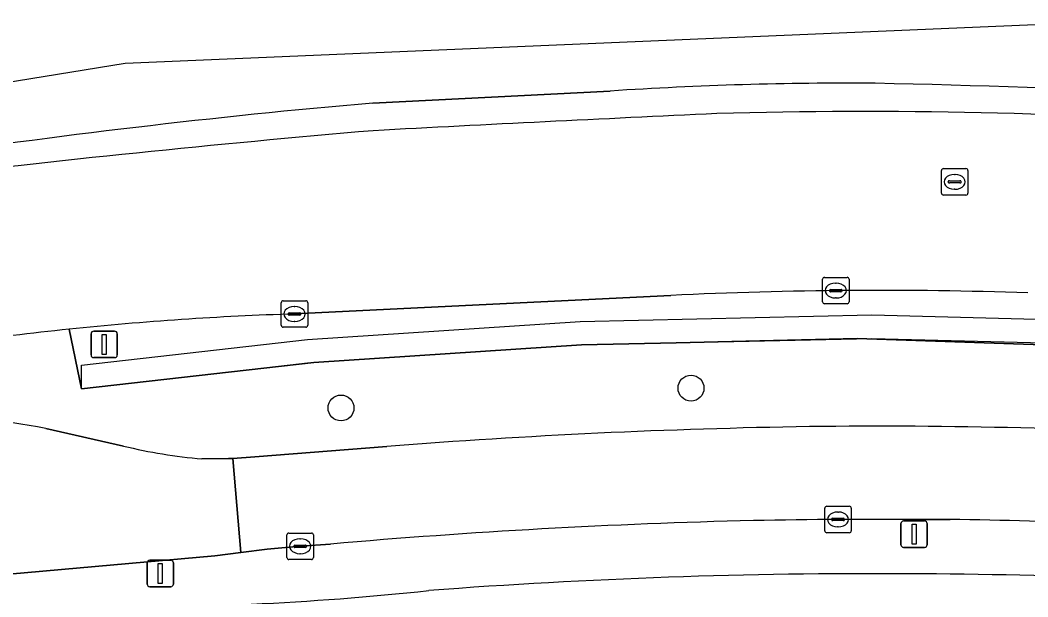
# Model space of a CAD drawing. Extents: x 160856 to 161310, y 384024 to 384878.
# Drawn here: x 160979.67 to 161017.77, y 384856.21 to 384878 of the extents above; entities that cross this region are included whole.
import ezdxf

# ---------------------------------------------------------------- set-up
doc = ezdxf.new("R2010")
doc.units = 0
for name, color, linetype in [('IMGEO_Berm_gesloten', 7, 'Continuous'), ('IMGEO_Berm_groen', 7, 'Continuous'), ('IMGEO_Boom', 7, 'Continuous'), ('IMGEO_Erf', 7, 'Continuous'), ('IMGEO_Groenvoorziening', 7, 'Continuous'), ('IMGEO_Hek', 7, 'Continuous'), ('IMGEO_Kolk', 7, 'Continuous'), ('IMGEO_Lichtmast', 7, 'Continuous'), ('IMGEO_Rijbaan_lokaal_gesloten', 7, 'Continuous'), ('IMGEO_Rijbaan_lokaal_open', 7, 'Continuous'), ('IMGEO_Rijbaan_regionaal_gesloten', 7, 'Continuous'), ('IMGEO_Rioolput', 7, 'Continuous'), ('IMGEO_Voetpad_open', 7, 'Continuous')]:
    doc.layers.add(name, color=color, linetype=linetype)

msp = doc.modelspace()

# ---------------------------------------------------------------- linework, layer by layer
at = {"layer": 'IMGEO_Berm_gesloten'}
msp.add_lwpolyline([(161001.98, 384875.324), (160993.007, 384874.871)], dxfattribs=at)
for centre, radius, start, end in [((161010.961, 384739.641), 135.98, 89.5656, 93.78695), ((161004.21, 384493.868), 381.828, 85.38058, 88.83215), ((161018.716, 384580.467), 295.524, 94.99074, 98.48467), ((161079.454, 383262.35), 1613.792, 92.608505, 93.07009), ((161011.684, 384674.533), 200.018, 85.90136, 91.62611), ((161038.681, 384341.606), 534.175, 94.90328, 96.83183)]:
    msp.add_arc(centre, radius, start, end, dxfattribs=at)
at = {"layer": 'IMGEO_Berm_groen'}
for points in [[(161004.265, 384867.602), (160990.044, 384866.901)], [(160981.521, 384866.326), (160981.991, 384864.071), (160990.773, 384865.065), (161000.898, 384865.73), (161004.471, 384865.812), (161011.319, 384865.968), (161017.96, 384865.751), (161025.688, 384865.462), (161025.482, 384862.246)]]:
    msp.add_lwpolyline(points, dxfattribs=at)
for centre, radius, start, end in [((161012.161, 384704.853), 162.94, 88.0289, 92.77747), ((160993.82, 384747.475), 119.486, 91.81103, 95.90814)]:
    msp.add_arc(centre, radius, start, end, dxfattribs=at)
at = {"layer": 'IMGEO_Boom'}
for centre in [(161005.032, 384864.1), (160991.802, 384863.35)]:
    msp.add_circle(centre, 0.489, dxfattribs=at)
at = {"layer": 'IMGEO_Erf'}
for centre, radius, start, end in [((161011.95, 384634.498), 222.59, 89.66467, 94.33505), ((161012.709, 384657.473), 199.611, 87.4238, 89.84381), ((160983.054, 384970.09), 114.279, 272.68326, 276.0633)]:
    msp.add_arc(centre, radius, start, end, dxfattribs=at)
at = {"layer": 'IMGEO_Groenvoorziening'}
for points in [[(161025.482, 384862.246), (161025.688, 384865.462), (161017.96, 384865.751), (161011.319, 384865.968), (161004.471, 384865.812), (161000.898, 384865.73), (160990.773, 384865.065), (160981.991, 384864.071), (160981.521, 384866.326)], [(160980.639, 384862.577), (160983.586, 384861.91)], [(160986.546, 384861.427), (160987.545, 384861.435), (160987.71, 384861.445), (160988.544, 384861.498), (160993.533, 384861.898)]]:
    msp.add_lwpolyline(points, dxfattribs=at)
for centre, radius, start, end in [((160993.778, 384748.128), 118.832, 95.92032, 100.04016), ((160973.05, 384822.557), 40.733, 79.2629, 86.3831), ((161013.796, 384600.097), 262.584, 90.93576, 94.42586), ((161012.113, 384647.526), 215.135, 86.43729, 90.69386), ((160988.221, 384881.004), 19.649, 256.3554, 265.1094)]:
    msp.add_arc(centre, radius, start, end, dxfattribs=at)
at = {"layer": 'IMGEO_Hek'}
for points in [[(160981.991, 384864.071), (160981.991, 384864.963), (160990.538, 384865.942), (161000.837, 384866.621), (161011.863, 384866.872), (161023.361, 384866.572), (161034.743, 384865.752), (161045.874, 384864.511), (161070.2, 384861.176), (161078.924, 384859.65), (161087.515, 384857.461), (161095.594, 384855.909)], [(160981.991, 384864.071), (160990.538, 384865.05), (161000.837, 384865.729), (161011.863, 384865.98), (161023.361, 384865.68), (161034.743, 384864.86), (161045.874, 384863.619), (161070.2, 384860.284), (161078.924, 384858.758), (161087.515, 384856.569), (161095.594, 384855.017)]]:
    msp.add_lwpolyline(points, dxfattribs=at)
at = {"layer": 'IMGEO_Kolk'}
for p, q in [((161010.004, 384867.359), (161010.004, 384868.211)), ((161010.079, 384868.285), (161010.931, 384868.285)), ((161011.005, 384868.211), (161011.005, 384867.359)), ((161010.306, 384867.828), (161010.704, 384867.828)), ((161010.492, 384868.065), (161010.517, 384868.065)), ((161010.263, 384867.779), (161010.263, 384867.791)), ((161010.701, 384867.742), (161010.303, 384867.742)), ((161010.515, 384867.505), (161010.49, 384867.505)), ((161010.747, 384867.791), (161010.747, 384867.779)), ((160989.543, 384866.475), (160989.543, 384867.327)), ((160989.618, 384867.401), (160990.47, 384867.401)), ((160990.031, 384867.181), (160990.056, 384867.181)), ((160990.544, 384867.327), (160990.544, 384866.475)), ((161010.931, 384867.285), (161010.079, 384867.285)), ((160989.802, 384866.895), (160989.802, 384866.907)), ((160990.24, 384866.858), (160989.842, 384866.858)), ((160989.845, 384866.944), (160990.243, 384866.944)), ((160990.286, 384866.907), (160990.286, 384866.895)), ((160990.47, 384866.401), (160989.618, 384866.401)), ((160990.054, 384866.621), (160990.029, 384866.621)), ((161010.089, 384858.711), (161010.089, 384859.563)), ((161010.164, 384859.637), (161011.016, 384859.637)), ((161011.09, 384859.563), (161011.09, 384858.711)), ((161010.348, 384859.131), (161010.348, 384859.143)), ((161010.786, 384859.094), (161010.388, 384859.094)), ((161010.391, 384859.18), (161010.789, 384859.18)), ((161010.577, 384859.417), (161010.602, 384859.417)), ((161010.832, 384859.143), (161010.832, 384859.131)), ((161010.6, 384858.857), (161010.575, 384858.857)), ((160989.759, 384857.698), (160989.759, 384858.55)), ((160989.834, 384858.624), (160990.686, 384858.624)), ((160990.247, 384858.404), (160990.272, 384858.404)), ((160990.76, 384858.55), (160990.76, 384857.698)), ((161011.016, 384858.637), (161010.164, 384858.637)), ((160990.018, 384858.118), (160990.018, 384858.13)), ((160990.456, 384858.081), (160990.058, 384858.081)), ((160990.061, 384858.167), (160990.459, 384858.167)), ((160990.502, 384858.13), (160990.502, 384858.118)), ((160990.686, 384857.624), (160989.834, 384857.624)), ((160990.27, 384857.844), (160990.245, 384857.844))]:
    msp.add_line(p, q, dxfattribs=at)
for points in [[(161010.004, 384867.359), (161010.004, 384868.211)], [(161010.079, 384868.285), (161010.931, 384868.285)], [(161011.005, 384868.211), (161011.005, 384867.359)], [(160989.543, 384866.475), (160989.543, 384867.327)], [(160989.618, 384867.401), (160990.47, 384867.401)], [(160990.544, 384867.327), (160990.544, 384866.475)], [(161010.931, 384867.285), (161010.079, 384867.285)], [(160990.47, 384866.401), (160989.618, 384866.401)], [(161010.089, 384858.711), (161010.089, 384859.563)], [(161010.164, 384859.637), (161011.016, 384859.637)], [(161011.09, 384859.563), (161011.09, 384858.711)], [(160989.759, 384857.698), (160989.759, 384858.55)], [(160989.834, 384858.624), (160990.686, 384858.624)], [(160990.76, 384858.55), (160990.76, 384857.698)], [(161011.016, 384858.637), (161010.164, 384858.637)], [(160990.686, 384857.624), (160989.834, 384857.624)]]:
    msp.add_lwpolyline(points, dxfattribs=at)
for centre, radius, start, end in [((161010.081, 384868.209), 0.0765, 91.552, 178.448), ((161010.081, 384868.209), 0.0765, 91.552, 178.448), ((161010.929, 384868.209), 0.0765, 1.552, 88.448), ((161010.929, 384868.209), 0.0765, 1.552, 88.448), ((161010.303, 384867.788), 0.0403, 85.8775, 175.7526), ((161010.708, 384867.79), 0.0386, 1.7309, 96.639), ((161010.3, 384867.778), 0.0366, 178.938, 274.7102), ((161010.704, 384867.785), 0.043, 264.8664, 352.4533), ((160989.62, 384867.325), 0.0765, 91.552, 178.448), ((160989.62, 384867.325), 0.0765, 91.552, 178.448), ((160990.468, 384867.325), 0.0765, 1.552, 88.448), ((160990.468, 384867.325), 0.0765, 1.552, 88.448), ((161010.081, 384867.361), 0.0765, 181.552, 268.448), ((161010.081, 384867.361), 0.0765, 181.552, 268.448), ((161010.929, 384867.361), 0.0765, 271.552, 358.448), ((161010.929, 384867.361), 0.0765, 271.552, 358.448), ((160989.842, 384866.904), 0.0403, 85.8775, 175.7526), ((160989.839, 384866.894), 0.0366, 178.938, 274.7102), ((160990.243, 384866.901), 0.043, 264.8664, 352.4533), ((160990.247, 384866.906), 0.0386, 1.7309, 96.639), ((160989.62, 384866.477), 0.0765, 181.552, 268.448), ((160989.62, 384866.477), 0.0765, 181.552, 268.448), ((160990.468, 384866.477), 0.0765, 271.552, 358.448), ((160990.468, 384866.477), 0.0765, 271.552, 358.448), ((161010.166, 384859.561), 0.0765, 91.552, 178.448), ((161010.166, 384859.561), 0.0765, 91.552, 178.448), ((161011.014, 384859.561), 0.0765, 1.552, 88.448), ((161011.014, 384859.561), 0.0765, 1.552, 88.448), ((161010.388, 384859.14), 0.0403, 85.8775, 175.7526), ((161010.385, 384859.13), 0.0366, 178.938, 274.7102), ((161010.789, 384859.137), 0.043, 264.8664, 352.4533), ((161010.793, 384859.142), 0.0386, 1.7309, 96.639), ((161010.166, 384858.713), 0.0765, 181.552, 268.448), ((161010.166, 384858.713), 0.0765, 181.552, 268.448), ((161011.014, 384858.713), 0.0765, 271.552, 358.448), ((161011.014, 384858.713), 0.0765, 271.552, 358.448), ((160989.836, 384858.548), 0.0765, 91.552, 178.448), ((160989.836, 384858.548), 0.0765, 91.552, 178.448), ((160990.684, 384858.548), 0.0765, 1.552, 88.448), ((160990.684, 384858.548), 0.0765, 1.552, 88.448), ((160990.058, 384858.127), 0.0403, 85.8775, 175.7526), ((160990.055, 384858.117), 0.0366, 178.938, 274.7102), ((160990.459, 384858.124), 0.043, 264.8664, 352.4533), ((160990.463, 384858.129), 0.0386, 1.7309, 96.639), ((160989.836, 384857.7), 0.0765, 181.552, 268.448), ((160989.836, 384857.7), 0.0765, 181.552, 268.448), ((160990.684, 384857.7), 0.0765, 271.552, 358.448), ((160990.684, 384857.7), 0.0765, 271.552, 358.448)]:
    msp.add_arc(centre, radius, start, end, dxfattribs=at)
for centre, major_axis, ratio, start_param, end_param in [((161010.491, 384867.785), (-0.387, 0.002), 0.722429, 4.712389, 7.853982), ((161010.516, 384867.785), (-0.39, 0.002), 0.717154, 1.570796, 4.712389), ((160990.03, 384866.901), (-0.387, 0.002), 0.722429, 4.712389, 7.853982), ((160990.055, 384866.901), (-0.39, 0.002), 0.717154, 1.570796, 4.712389), ((161010.576, 384859.137), (-0.387, 0.002), 0.722429, 4.712389, 7.853982), ((161010.601, 384859.137), (-0.39, 0.002), 0.717154, 1.570796, 4.712389), ((160990.246, 384858.124), (-0.387, 0.002), 0.722429, 4.712389, 7.853982), ((160990.271, 384858.124), (-0.39, 0.002), 0.717154, 1.570796, 4.712389)]:
    msp.add_ellipse(centre, major_axis=major_axis, ratio=ratio, start_param=start_param, end_param=end_param, dxfattribs=at)
at = {"layer": 'IMGEO_Lichtmast'}
for p, q in [((160982.354, 384865.351), (160982.354, 384866.151)), ((160982.354, 384866.151), (160982.354, 384865.351)), ((160982.454, 384866.251), (160983.244, 384866.251)), ((160983.244, 384866.251), (160982.454, 384866.251)), ((160983.344, 384866.151), (160983.344, 384865.351)), ((160983.344, 384865.351), (160983.344, 384866.151)), ((160983.244, 384865.251), (160982.454, 384865.251)), ((160982.454, 384865.251), (160983.244, 384865.251)), ((161013.068, 384859.08), (161013.858, 384859.08)), ((161013.858, 384859.08), (161013.068, 384859.08)), ((161012.968, 384858.18), (161012.968, 384858.98)), ((161012.968, 384858.98), (161012.968, 384858.18)), ((161013.958, 384858.98), (161013.958, 384858.18)), ((161013.958, 384858.18), (161013.958, 384858.98)), ((161013.858, 384858.08), (161013.068, 384858.08)), ((161013.068, 384858.08), (161013.858, 384858.08)), ((160984.574, 384857.596), (160985.364, 384857.596)), ((160985.364, 384857.596), (160984.574, 384857.596)), ((160984.474, 384856.696), (160984.474, 384857.496)), ((160984.474, 384857.496), (160984.474, 384856.696)), ((160985.464, 384857.496), (160985.464, 384856.696)), ((160985.464, 384856.696), (160985.464, 384857.496)), ((160985.364, 384856.596), (160984.574, 384856.596)), ((160984.574, 384856.596), (160985.364, 384856.596))]:
    msp.add_line(p, q, dxfattribs=at)
for points in [[(160982.774, 384866.126), (160982.924, 384866.126), (160982.924, 384865.376), (160982.774, 384865.376), (160982.774, 384866.126)], [(161013.388, 384858.955), (161013.538, 384858.955), (161013.538, 384858.205), (161013.388, 384858.205), (161013.388, 384858.955)], [(160984.894, 384857.471), (160985.044, 384857.471), (160985.044, 384856.721), (160984.894, 384856.721), (160984.894, 384857.471)]]:
    msp.add_lwpolyline(points, dxfattribs=at)
for centre, start, end in [((160982.454, 384866.151), 90, 180), ((160982.454, 384866.151), 90, 180), ((160983.244, 384866.151), 0, 90), ((160983.244, 384866.151), 360, 90), ((160982.454, 384865.351), 180, 270), ((160982.454, 384865.351), 180, 270), ((160983.244, 384865.351), 270, 0), ((160983.244, 384865.351), 270, 0), ((161013.068, 384858.98), 90, 180), ((161013.068, 384858.98), 90, 180), ((161013.858, 384858.98), 0, 90), ((161013.858, 384858.98), 360, 90), ((161013.068, 384858.18), 180, 270), ((161013.068, 384858.18), 180, 270), ((161013.858, 384858.18), 270, 0), ((161013.858, 384858.18), 270, 0), ((160984.574, 384857.496), 90, 180), ((160984.574, 384857.496), 90, 180), ((160985.364, 384857.496), 0, 90), ((160985.364, 384857.496), 360, 90), ((160984.574, 384856.696), 180, 270), ((160984.574, 384856.696), 180, 270), ((160985.364, 384856.696), 270, 0), ((160985.364, 384856.696), 270, 0)]:
    msp.add_arc(centre, 0.1, start, end, dxfattribs=at)
at = {"layer": 'IMGEO_Rijbaan_lokaal_gesloten'}
for points in [[(160993.533, 384861.898), (160988.544, 384861.498), (160987.71, 384861.445)], [(160987.71, 384861.445), (160988.016, 384857.886), (160989.011, 384858.012), (160990.26, 384858.124), (160991.411, 384858.209)], [(161013.834, 384859.133), (161014.824, 384859.14)]]:
    msp.add_lwpolyline(points, dxfattribs=at)
for centre, radius, start, end in [((161013.796, 384600.097), 262.584, 90.93576, 94.42586), ((161012.113, 384647.526), 215.135, 86.43729, 90.69386), ((161013.715, 384601.04), 258.135, 91.40321, 94.95685), ((161011.923, 384624.914), 234.226, 89.53258, 91.10799), ((161011.371, 384640.8), 218.367, 85.94261, 89.09403)]:
    msp.add_arc(centre, radius, start, end, dxfattribs=at)
at = {"layer": 'IMGEO_Rijbaan_lokaal_open'}
for points in [[(160983.586, 384861.91), (160980.639, 384862.577)], [(160979.261, 384857.069), (160987.031, 384857.761), (160988.016, 384857.886), (160987.71, 384861.445)], [(160987.71, 384861.445), (160987.545, 384861.435), (160986.546, 384861.427)]]:
    msp.add_lwpolyline(points, dxfattribs=at)
for centre, radius, start, end in [((160973.05, 384822.557), 40.733, 79.2629, 86.3831), ((160988.221, 384881.004), 19.649, 256.3554, 265.1094)]:
    msp.add_arc(centre, radius, start, end, dxfattribs=at)
at = {"layer": 'IMGEO_Rijbaan_regionaal_gesloten'}
for points in [[(161159.494, 384865.813), (161169.487, 384866.328), (161180.477, 384866.898), (161204.609, 384868.254), (161229.619, 384869.602), (161254.541, 384870.979), (161254.166, 384874.428), (161167.157, 384868.815), (161117.456, 384869.429), (161022.134, 384878.002), (161020.709, 384877.941), (160983.645, 384876.362), (160971.848, 384874.449), (160909.879, 384864.4), (160874.71, 384856.965)], [(160993.007, 384874.871), (161001.98, 384875.324)], [(160990.044, 384866.901), (161004.265, 384867.602)]]:
    msp.add_lwpolyline(points, dxfattribs=at)
for centre, radius, start, end in [((161010.961, 384739.641), 135.98, 89.5656, 93.78695), ((161004.21, 384493.868), 381.828, 85.38058, 88.83215), ((161018.716, 384580.467), 295.524, 94.99074, 98.48467), ((161079.454, 383262.35), 1613.792, 92.608505, 93.07009), ((161011.684, 384674.533), 200.018, 85.90136, 91.62611), ((161038.681, 384341.606), 534.175, 94.90328, 96.83183), ((161012.161, 384704.853), 162.94, 88.0289, 92.77747), ((160993.82, 384747.475), 119.486, 91.81103, 95.90814), ((160993.778, 384748.128), 118.832, 95.92032, 100.04016)]:
    msp.add_arc(centre, radius, start, end, dxfattribs=at)
at = {"layer": 'IMGEO_Rioolput'}
for p, q in [((161014.574, 384872.393), (161015.426, 384872.393)), ((161014.499, 384871.467), (161014.499, 384872.319)), ((161014.987, 384872.173), (161015.012, 384872.173)), ((161015.5, 384872.319), (161015.5, 384871.467)), ((161014.758, 384871.887), (161014.758, 384871.899)), ((161015.196, 384871.85), (161014.798, 384871.85)), ((161014.801, 384871.936), (161015.199, 384871.936)), ((161015.242, 384871.899), (161015.242, 384871.887)), ((161015.426, 384871.393), (161014.574, 384871.393)), ((161015.01, 384871.613), (161014.985, 384871.613))]:
    msp.add_line(p, q, dxfattribs=at)
for points in [[(161014.574, 384872.393), (161015.426, 384872.393)], [(161014.499, 384871.467), (161014.499, 384872.319)], [(161015.5, 384872.319), (161015.5, 384871.467)], [(161015.426, 384871.393), (161014.574, 384871.393)]]:
    msp.add_lwpolyline(points, dxfattribs=at)
for centre, radius, start, end in [((161014.576, 384872.317), 0.0765, 91.552, 178.448), ((161014.576, 384872.317), 0.0765, 91.552, 178.448), ((161015.424, 384872.317), 0.0765, 1.552, 88.448), ((161015.424, 384872.317), 0.0765, 1.552, 88.448), ((161014.798, 384871.896), 0.0403, 85.8775, 175.7526), ((161014.795, 384871.886), 0.0366, 178.938, 274.7102), ((161015.199, 384871.893), 0.043, 264.8664, 352.4533), ((161015.203, 384871.898), 0.0386, 1.7309, 96.639), ((161014.576, 384871.469), 0.0765, 181.552, 268.448), ((161014.576, 384871.469), 0.0765, 181.552, 268.448), ((161015.424, 384871.469), 0.0765, 271.552, 358.448), ((161015.424, 384871.469), 0.0765, 271.552, 358.448)]:
    msp.add_arc(centre, radius, start, end, dxfattribs=at)
for centre, major_axis, ratio, start_param, end_param in [((161014.986, 384871.893), (-0.387, 0.002), 0.722429, 4.712389, 7.853982), ((161015.011, 384871.893), (-0.39, 0.002), 0.717154, 1.570796, 4.712389)]:
    msp.add_ellipse(centre, major_axis=major_axis, ratio=ratio, start_param=start_param, end_param=end_param, dxfattribs=at)
at = {"layer": 'IMGEO_Voetpad_open'}
for points in [[(161014.824, 384859.14), (161013.834, 384859.133)], [(160991.411, 384858.209), (160990.26, 384858.124), (160989.011, 384858.012), (160988.016, 384857.886), (160987.031, 384857.761), (160979.261, 384857.069)]]:
    msp.add_lwpolyline(points, dxfattribs=at)
for centre, radius, start, end in [((161013.715, 384601.04), 258.135, 91.40321, 94.95685), ((161011.923, 384624.914), 234.226, 89.53258, 91.10799), ((161011.371, 384640.8), 218.367, 85.94261, 89.09403), ((161011.95, 384634.498), 222.59, 89.66467, 94.33505), ((161012.709, 384657.473), 199.611, 87.4238, 89.84381), ((160983.054, 384970.09), 114.279, 272.68326, 276.0633)]:
    msp.add_arc(centre, radius, start, end, dxfattribs=at)

doc.saveas('drawing.dxf')
